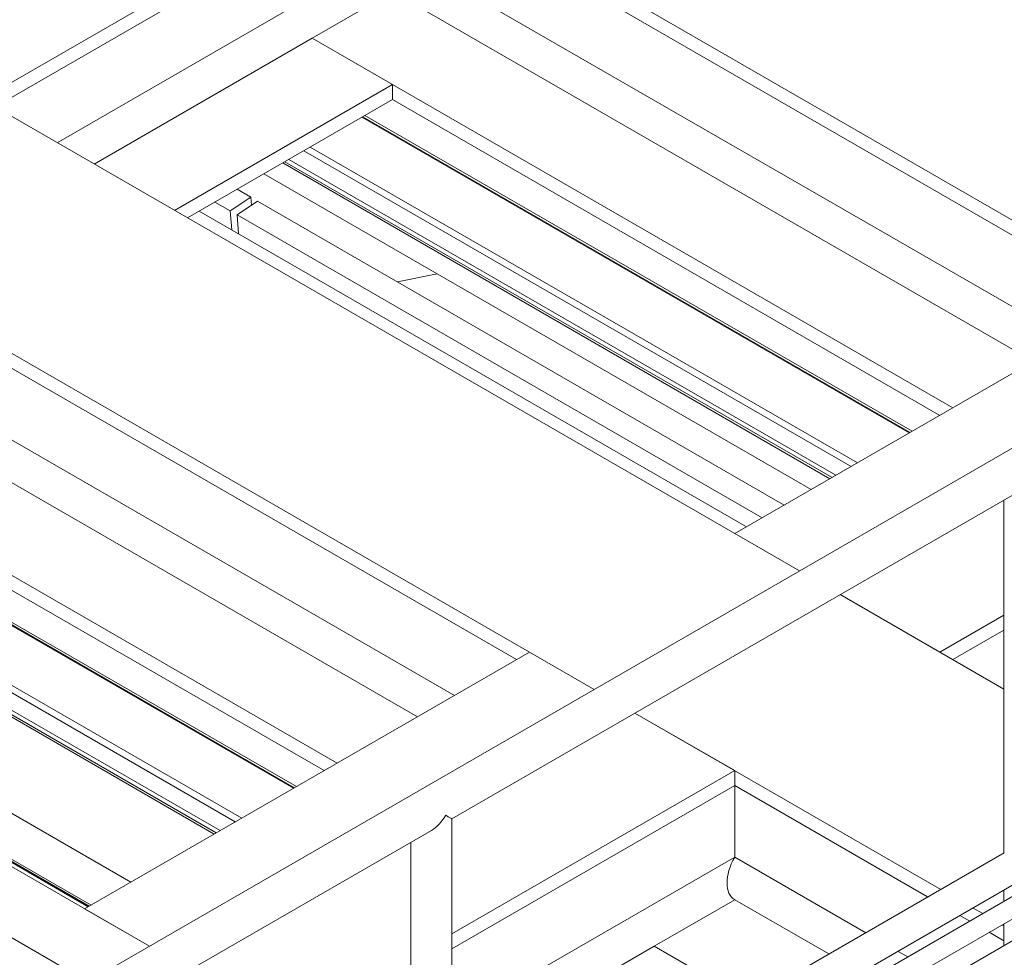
# Model space of a CAD drawing. Header units: millimetres. Extents: x 525 to 29324, y 175 to 20618.
# Tile 503 of 588: x 23984 to 25001, y 14289 to 15258. Entities that reach past the tile are written whole.
import ezdxf

# ---------------------------------------------------------------- set-up
doc = ezdxf.new("R2010")
doc.units = ezdxf.units.MM
doc.linetypes.add('SLD-Continua', pattern=[0])

msp = doc.modelspace()

# ---------------------------------------------------------------- linework, layer by layer
at = {"color": 7, "linetype": 'SLD-Continua', "lineweight": 18, "ltscale": 35}
for p, q in [((25213.8, 14932.8), (21523.8, 17062.5)), ((25213.8, 14932.8), (21523.8, 17062.5)), ((25213.8, 14932.8), (21523.8, 17062.5)), ((25213.8, 14932.8), (21523.8, 17062.5)), ((25213.8, 14932.8), (21523.8, 17062.5)), ((25213.8, 14932.8), (21523.8, 17062.5)), ((25213.8, 14932.8), (21523.8, 17062.5)), ((25213.8, 14932.8), (21523.8, 17062.5)), ((24789.6, 14688), (21088.2, 16824.2)), ((24789.6, 14688), (21088.2, 16824.2)), ((24789.6, 14688), (21088.2, 16824.2)), ((24789.6, 14688), (21088.2, 16824.2)), ((24789.6, 14688), (21088.2, 16824.2)), ((24789.6, 14688), (21088.2, 16824.2)), ((24789.6, 14688), (21088.2, 16824.2)), ((24789.6, 14688), (21088.2, 16824.2)), ((24577.5, 14565.5), (20876.1, 16701.8)), ((24577.5, 14565.5), (20876.1, 16701.8)), ((24577.5, 14565.5), (20876.1, 16701.8)), ((24577.5, 14565.5), (20876.1, 16701.8)), ((24577.5, 14565.5), (20876.1, 16701.8)), ((24577.5, 14565.5), (20876.1, 16701.8)), ((24577.5, 14565.5), (20876.1, 16701.8)), ((24577.5, 14565.5), (20876.1, 16701.8)), ((24117.8, 14300.3), (20416.5, 16436.5)), ((24117.8, 14300.3), (20416.5, 16436.5)), ((24117.8, 14300.3), (20416.5, 16436.5)), ((24117.8, 14300.3), (20416.5, 16436.5)), ((24117.8, 14300.3), (20416.5, 16436.5)), ((24117.8, 14300.3), (20416.5, 16436.5)), ((24117.8, 14300.3), (20416.5, 16436.5)), ((24117.8, 14300.3), (20416.5, 16436.5)), ((20352.8, 16399.8), (24054.2, 14263.5)), ((20352.8, 16399.8), (24054.2, 14263.5)), ((20352.8, 16399.8), (24054.2, 14263.5)), ((20352.8, 16399.8), (24054.2, 14263.5)), ((20352.8, 16399.8), (24054.2, 14263.5)), ((20352.8, 16399.8), (24054.2, 14263.5)), ((20352.8, 16399.8), (24054.2, 14263.5)), ((20352.8, 16399.8), (24054.2, 14263.5)), ((23944.9, 15175.5), (24369.1, 15420.4)), ((23944.9, 15175.5), (24369.1, 15420.4)), ((23944.9, 15175.5), (24369.1, 15420.4)), ((23944.9, 15175.5), (24369.1, 15420.4)), ((23944.9, 15175.5), (24369.1, 15420.4)), ((23944.9, 15175.5), (24369.1, 15420.4)), ((23944.9, 15175.5), (24369.1, 15420.4)), ((23944.9, 15175.5), (24369.1, 15420.4)), ((23958.3, 15167.7), (24369.1, 15404.8)), ((23958.3, 15167.7), (24369.1, 15404.8)), ((23958.3, 15167.7), (24369.1, 15404.8)), ((23958.3, 15167.7), (24369.1, 15404.8)), ((23958.3, 15167.7), (24369.1, 15404.8)), ((23958.3, 15167.7), (24369.1, 15404.8)), ((23958.3, 15167.7), (24369.1, 15404.8)), ((23958.3, 15167.7), (24369.1, 15404.8)), ((25133.5, 14963.7), (24369.1, 15404.8)), ((25133.5, 14963.7), (24369.1, 15404.8)), ((25133.5, 14963.7), (24369.1, 15404.8)), ((25133.5, 14963.7), (24369.1, 15404.8)), ((25133.5, 14963.7), (24369.1, 15404.8)), ((25133.5, 14963.7), (24369.1, 15404.8)), ((25133.5, 14963.7), (24369.1, 15404.8)), ((25133.5, 14963.7), (24369.1, 15404.8)), ((24022.4, 15130.7), (24369.1, 15330.9)), ((24022.4, 15130.7), (24369.1, 15330.9)), ((24022.4, 15130.7), (24369.1, 15330.9)), ((24022.4, 15130.7), (24369.1, 15330.9)), ((24022.4, 15130.7), (24369.1, 15330.9)), ((24022.4, 15130.7), (24369.1, 15330.9)), ((24022.4, 15130.7), (24369.1, 15330.9)), ((24022.4, 15130.7), (24369.1, 15330.9)), ((25069.4, 14926.7), (24369.1, 15330.9)), ((25069.4, 14926.7), (24369.1, 15330.9)), ((25069.4, 14926.7), (24369.1, 15330.9)), ((25069.4, 14926.7), (24369.1, 15330.9)), ((25069.4, 14926.7), (24369.1, 15330.9)), ((25069.4, 14926.7), (24369.1, 15330.9)), ((25069.4, 14926.7), (24369.1, 15330.9)), ((25069.4, 14926.7), (24369.1, 15330.9)), ((24369.1, 15286.8), (24286.1, 15238.8)), ((24369.1, 15286.8), (24286.1, 15238.8)), ((24369.1, 15286.8), (24286.1, 15238.8)), ((24369.1, 15286.8), (24286.1, 15238.8)), ((24369.1, 15286.8), (24286.1, 15238.8)), ((24369.1, 15286.8), (24286.1, 15238.8)), ((24369.1, 15286.8), (24286.1, 15238.8)), ((24369.1, 15286.8), (24286.1, 15238.8)), ((25031.2, 14904.7), (24369.1, 15286.8)), ((25031.2, 14904.7), (24369.1, 15286.8)), ((25031.2, 14904.7), (24369.1, 15286.8)), ((25031.2, 14904.7), (24369.1, 15286.8)), ((25031.2, 14904.7), (24369.1, 15286.8)), ((25031.2, 14904.7), (24369.1, 15286.8)), ((25031.2, 14904.7), (24369.1, 15286.8)), ((25031.2, 14904.7), (24369.1, 15286.8)), ((24060.6, 15108.7), (24286.1, 15238.8)), ((24060.6, 15108.7), (24286.1, 15238.8)), ((24060.6, 15108.7), (24286.1, 15238.8)), ((24060.6, 15108.7), (24286.1, 15238.8)), ((24060.6, 15108.7), (24286.1, 15238.8)), ((24060.6, 15108.7), (24286.1, 15238.8)), ((24060.6, 15108.7), (24286.1, 15238.8)), ((24060.6, 15108.7), (24286.1, 15238.8)), ((24948.2, 14856.7), (24286.1, 15238.8)), ((24948.2, 14856.7), (24286.1, 15238.8)), ((24948.2, 14856.7), (24286.1, 15238.8)), ((24948.2, 14856.7), (24286.1, 15238.8)), ((24948.2, 14856.7), (24286.1, 15238.8)), ((24948.2, 14856.7), (24286.1, 15238.8)), ((24948.2, 14856.7), (24286.1, 15238.8)), ((24948.2, 14856.7), (24286.1, 15238.8)), ((24369.1, 15190.9), (24286.1, 15238.8)), ((24369.1, 15190.9), (24286.1, 15238.8)), ((24369.1, 15190.9), (24286.1, 15238.8)), ((24369.1, 15190.9), (24286.1, 15238.8)), ((24369.1, 15190.9), (24286.1, 15238.8)), ((24369.1, 15190.9), (24286.1, 15238.8)), ((24369.1, 15190.9), (24286.1, 15238.8)), ((24369.1, 15190.9), (24286.1, 15238.8)), ((24143.7, 15060.8), (24369.1, 15190.9)), ((24143.7, 15060.8), (24369.1, 15190.9)), ((24143.7, 15060.8), (24369.1, 15190.9)), ((24143.7, 15060.8), (24369.1, 15190.9)), ((24143.7, 15060.8), (24369.1, 15190.9)), ((24143.7, 15060.8), (24369.1, 15190.9)), ((24143.7, 15060.8), (24369.1, 15190.9)), ((24143.7, 15060.8), (24369.1, 15190.9)), ((24369.1, 15175.4), (24369.1, 15190.9)), ((24369.1, 15175.4), (24369.1, 15190.9)), ((24369.1, 15175.4), (24369.1, 15190.9)), ((24369.1, 15175.4), (24369.1, 15190.9)), ((24369.1, 15175.4), (24369.1, 15190.9)), ((24369.1, 15175.4), (24369.1, 15190.9)), ((24369.1, 15175.4), (24369.1, 15190.9)), ((24369.1, 15175.4), (24369.1, 15190.9)), ((24157.1, 15053), (24369.1, 15175.4)), ((24157.1, 15053), (24369.1, 15175.4)), ((24157.1, 15053), (24369.1, 15175.4)), ((24157.1, 15053), (24369.1, 15175.4)), ((24157.1, 15053), (24369.1, 15175.4)), ((24157.1, 15053), (24369.1, 15175.4)), ((24157.1, 15053), (24369.1, 15175.4)), ((24157.1, 15053), (24369.1, 15175.4)), ((24934.7, 14848.9), (24369.1, 15175.4)), ((24934.7, 14848.9), (24369.1, 15175.4)), ((24934.7, 14848.9), (24369.1, 15175.4)), ((24934.7, 14848.9), (24369.1, 15175.4)), ((24934.7, 14848.9), (24369.1, 15175.4)), ((24934.7, 14848.9), (24369.1, 15175.4)), ((24934.7, 14848.9), (24369.1, 15175.4)), ((24934.7, 14848.9), (24369.1, 15175.4)), ((24337.5, 15157.1), (24903.1, 14830.7)), ((24337.5, 15157.1), (24903.1, 14830.7)), ((24337.5, 15157.1), (24903.1, 14830.7)), ((24337.5, 15157.1), (24903.1, 14830.7)), ((24337.5, 15157.1), (24903.1, 14830.7)), ((24337.5, 15157.1), (24903.1, 14830.7)), ((24337.5, 15157.1), (24903.1, 14830.7)), ((24337.5, 15157.1), (24903.1, 14830.7)), ((24904, 14831.2), (24338.4, 15157.6)), ((24904, 14831.2), (24338.4, 15157.6)), ((24904, 14831.2), (24338.4, 15157.6)), ((24904, 14831.2), (24338.4, 15157.6)), ((24904, 14831.2), (24338.4, 15157.6)), ((24904, 14831.2), (24338.4, 15157.6)), ((24904, 14831.2), (24338.4, 15157.6)), ((24904, 14831.2), (24338.4, 15157.6)), ((24906.1, 14832.4), (24340.5, 15158.8)), ((24906.1, 14832.4), (24340.5, 15158.8)), ((24906.1, 14832.4), (24340.5, 15158.8)), ((24906.1, 14832.4), (24340.5, 15158.8)), ((24906.1, 14832.4), (24340.5, 15158.8)), ((24906.1, 14832.4), (24340.5, 15158.8)), ((24906.1, 14832.4), (24340.5, 15158.8)), ((24906.1, 14832.4), (24340.5, 15158.8)), ((25589, 15149.3), (23823.9, 14130.6)), ((24843, 14796), (24277.4, 15122.4)), ((24843, 14796), (24277.4, 15122.4)), ((24843, 14796), (24277.4, 15122.4)), ((24843, 14796), (24277.4, 15122.4)), ((24843, 14796), (24277.4, 15122.4)), ((24843, 14796), (24277.4, 15122.4)), ((24843, 14796), (24277.4, 15122.4)), ((24843, 14796), (24277.4, 15122.4)), ((24849.6, 14799.8), (24284.1, 15126.3)), ((24849.6, 14799.8), (24284.1, 15126.3)), ((24849.6, 14799.8), (24284.1, 15126.3)), ((24849.6, 14799.8), (24284.1, 15126.3)), ((24849.6, 14799.8), (24284.1, 15126.3)), ((24849.6, 14799.8), (24284.1, 15126.3)), ((24849.6, 14799.8), (24284.1, 15126.3)), ((24849.6, 14799.8), (24284.1, 15126.3)), ((24827.3, 14787), (24261.8, 15113.4)), ((24827.3, 14787), (24261.8, 15113.4)), ((24827.3, 14787), (24261.8, 15113.4)), ((24827.3, 14787), (24261.8, 15113.4)), ((24827.3, 14787), (24261.8, 15113.4)), ((24827.3, 14787), (24261.8, 15113.4)), ((24827.3, 14787), (24261.8, 15113.4)), ((24827.3, 14787), (24261.8, 15113.4)), ((24821.2, 14783.4), (24255.6, 15109.8)), ((24821.2, 14783.4), (24255.6, 15109.8)), ((24821.2, 14783.4), (24255.6, 15109.8)), ((24821.2, 14783.4), (24255.6, 15109.8)), ((24821.2, 14783.4), (24255.6, 15109.8)), ((24821.2, 14783.4), (24255.6, 15109.8)), ((24821.2, 14783.4), (24255.6, 15109.8)), ((24821.2, 14783.4), (24255.6, 15109.8)), ((24823.3, 14784.6), (24257.7, 15111)), ((24823.3, 14784.6), (24257.7, 15111)), ((24823.3, 14784.6), (24257.7, 15111)), ((24823.3, 14784.6), (24257.7, 15111)), ((24823.3, 14784.6), (24257.7, 15111)), ((24823.3, 14784.6), (24257.7, 15111)), ((24823.3, 14784.6), (24257.7, 15111)), ((24823.3, 14784.6), (24257.7, 15111)), ((24415.2, 14995.3), (24236.2, 15098.6)), ((24415.2, 14995.3), (24236.2, 15098.6)), ((24415.2, 14995.3), (24236.2, 15098.6)), ((24208.5, 15082.6), (24222.5, 15074.5)), ((24208.5, 15082.6), (24222.5, 15074.5)), ((24208.5, 15082.6), (24222.5, 15074.5)), ((24222.5, 15074.5), (24201.4, 15060.2)), ((24222.5, 15074.5), (24201.4, 15060.2)), ((24222.5, 15074.5), (24201.4, 15060.2)), ((24229.6, 15070.4), (24208.4, 15056.1)), ((24229.6, 15070.4), (24208.4, 15056.1)), ((24229.6, 15070.4), (24208.4, 15056.1)), ((24222.5, 15074.5), (24223.2, 15066.1)), ((24222.5, 15074.5), (24223.2, 15066.1)), ((24222.5, 15074.5), (24223.2, 15066.1)), ((24229.6, 15070.4), (24774, 14756.2)), ((24229.6, 15070.4), (24774, 14756.2)), ((24229.6, 15070.4), (24774, 14756.2)), ((24185.5, 15069.4), (24201.4, 15060.2)), ((24185.5, 15069.4), (24201.4, 15060.2)), ((24185.5, 15069.4), (24201.4, 15060.2)), ((24201.4, 15060.2), (24202.9, 15040.7)), ((24201.4, 15060.2), (24202.9, 15040.7)), ((24201.4, 15060.2), (24202.9, 15040.7)), ((24735, 14733.7), (24169.4, 15060.1)), ((24735, 14733.7), (24169.4, 15060.1)), ((24735, 14733.7), (24169.4, 15060.1)), ((24735, 14733.7), (24169.4, 15060.1)), ((24735, 14733.7), (24169.4, 15060.1)), ((24735, 14733.7), (24169.4, 15060.1)), ((24735, 14733.7), (24169.4, 15060.1)), ((24735, 14733.7), (24169.4, 15060.1)), ((24208.4, 15056.1), (24751.1, 14742.9)), ((24210, 15036.6), (24208.4, 15056.1)), ((24208.4, 15056.1), (24751.1, 14742.9)), ((24210, 15036.6), (24208.4, 15056.1)), ((24208.4, 15056.1), (24751.1, 14742.9)), ((24210, 15036.6), (24208.4, 15056.1)), ((24497.1, 14596.4), (23732.7, 15037.5)), ((24497.1, 14596.4), (23732.7, 15037.5)), ((24497.1, 14596.4), (23732.7, 15037.5)), ((24497.1, 14596.4), (23732.7, 15037.5)), ((24497.1, 14596.4), (23732.7, 15037.5)), ((24497.1, 14596.4), (23732.7, 15037.5)), ((24497.1, 14596.4), (23732.7, 15037.5)), ((24497.1, 14596.4), (23732.7, 15037.5)), ((24374.2, 14987), (24415.2, 14995.3)), ((24374.2, 14987), (24415.2, 14995.3)), ((24374.2, 14987), (24415.2, 14995.3)), ((24374.2, 14987), (24415.2, 14995.3)), ((24374.2, 14987), (24415.2, 14995.3)), ((24374.2, 14987), (24415.2, 14995.3)), ((24801.7, 14772.2), (24415.2, 14995.3)), ((24801.7, 14772.2), (24415.2, 14995.3)), ((24801.7, 14772.2), (24415.2, 14995.3)), ((24722.7, 14726.6), (25147, 14971.4)), ((24722.7, 14726.6), (25147, 14971.4)), ((24722.7, 14726.6), (25147, 14971.4)), ((24722.7, 14726.6), (25147, 14971.4)), ((24722.7, 14726.6), (25147, 14971.4)), ((24722.7, 14726.6), (25147, 14971.4)), ((24722.7, 14726.6), (25147, 14971.4)), ((24722.7, 14726.6), (25147, 14971.4)), ((24433, 14559.4), (23732.7, 14963.6)), ((24433, 14559.4), (23732.7, 14963.6)), ((24433, 14559.4), (23732.7, 14963.6)), ((24433, 14559.4), (23732.7, 14963.6)), ((24433, 14559.4), (23732.7, 14963.6)), ((24433, 14559.4), (23732.7, 14963.6)), ((24433, 14559.4), (23732.7, 14963.6)), ((24433, 14559.4), (23732.7, 14963.6)), ((24394.8, 14537.4), (23732.7, 14919.5)), ((24394.8, 14537.4), (23732.7, 14919.5)), ((24394.8, 14537.4), (23732.7, 14919.5)), ((24394.8, 14537.4), (23732.7, 14919.5)), ((24394.8, 14537.4), (23732.7, 14919.5)), ((24394.8, 14537.4), (23732.7, 14919.5)), ((24394.8, 14537.4), (23732.7, 14919.5)), ((24394.8, 14537.4), (23732.7, 14919.5)), ((24311.8, 14489.4), (23649.7, 14871.5)), ((24311.8, 14489.4), (23649.7, 14871.5)), ((24311.8, 14489.4), (23649.7, 14871.5)), ((24311.8, 14489.4), (23649.7, 14871.5)), ((24311.8, 14489.4), (23649.7, 14871.5)), ((24311.8, 14489.4), (23649.7, 14871.5)), ((24311.8, 14489.4), (23649.7, 14871.5)), ((24311.8, 14489.4), (23649.7, 14871.5)), ((24298.3, 14481.6), (23732.7, 14808.1)), ((24298.3, 14481.6), (23732.7, 14808.1)), ((24298.3, 14481.6), (23732.7, 14808.1)), ((24298.3, 14481.6), (23732.7, 14808.1)), ((24298.3, 14481.6), (23732.7, 14808.1)), ((24298.3, 14481.6), (23732.7, 14808.1)), ((24298.3, 14481.6), (23732.7, 14808.1)), ((24298.3, 14481.6), (23732.7, 14808.1)), ((23701.1, 14789.8), (24266.7, 14463.4)), ((23701.1, 14789.8), (24266.7, 14463.4)), ((23701.1, 14789.8), (24266.7, 14463.4)), ((23701.1, 14789.8), (24266.7, 14463.4)), ((23701.1, 14789.8), (24266.7, 14463.4)), ((23701.1, 14789.8), (24266.7, 14463.4)), ((23701.1, 14789.8), (24266.7, 14463.4)), ((23701.1, 14789.8), (24266.7, 14463.4)), ((24267.6, 14463.9), (23702, 14790.3)), ((24267.6, 14463.9), (23702, 14790.3)), ((24267.6, 14463.9), (23702, 14790.3)), ((24267.6, 14463.9), (23702, 14790.3)), ((24267.6, 14463.9), (23702, 14790.3)), ((24267.6, 14463.9), (23702, 14790.3)), ((24267.6, 14463.9), (23702, 14790.3)), ((24267.6, 14463.9), (23702, 14790.3)), ((24269.7, 14465.1), (23704.1, 14791.5)), ((24269.7, 14465.1), (23704.1, 14791.5)), ((24269.7, 14465.1), (23704.1, 14791.5)), ((24269.7, 14465.1), (23704.1, 14791.5)), ((24269.7, 14465.1), (23704.1, 14791.5)), ((24269.7, 14465.1), (23704.1, 14791.5)), ((24269.7, 14465.1), (23704.1, 14791.5)), ((24269.7, 14465.1), (23704.1, 14791.5)), ((24430.3, 14431.9), (25022, 14773.4)), ((24206.6, 14428.7), (23641, 14755.1)), ((24206.6, 14428.7), (23641, 14755.1)), ((24206.6, 14428.7), (23641, 14755.1)), ((24206.6, 14428.7), (23641, 14755.1)), ((24206.6, 14428.7), (23641, 14755.1)), ((24206.6, 14428.7), (23641, 14755.1)), ((24206.6, 14428.7), (23641, 14755.1)), ((24206.6, 14428.7), (23641, 14755.1)), ((24213.2, 14432.5), (23647.7, 14759)), ((24213.2, 14432.5), (23647.7, 14759)), ((24213.2, 14432.5), (23647.7, 14759)), ((24213.2, 14432.5), (23647.7, 14759)), ((24213.2, 14432.5), (23647.7, 14759)), ((24213.2, 14432.5), (23647.7, 14759)), ((24213.2, 14432.5), (23647.7, 14759)), ((24213.2, 14432.5), (23647.7, 14759)), ((25001, 14761.3), (25001, 14396.6)), ((24190.9, 14419.7), (23625.4, 14746.1)), ((24190.9, 14419.7), (23625.4, 14746.1)), ((24190.9, 14419.7), (23625.4, 14746.1)), ((24190.9, 14419.7), (23625.4, 14746.1)), ((24190.9, 14419.7), (23625.4, 14746.1)), ((24190.9, 14419.7), (23625.4, 14746.1)), ((24190.9, 14419.7), (23625.4, 14746.1)), ((24190.9, 14419.7), (23625.4, 14746.1)), ((24184.8, 14416.1), (23619.2, 14742.5)), ((24184.8, 14416.1), (23619.2, 14742.5)), ((24184.8, 14416.1), (23619.2, 14742.5)), ((24184.8, 14416.1), (23619.2, 14742.5)), ((24184.8, 14416.1), (23619.2, 14742.5)), ((24184.8, 14416.1), (23619.2, 14742.5)), ((24184.8, 14416.1), (23619.2, 14742.5)), ((24184.8, 14416.1), (23619.2, 14742.5)), ((24186.9, 14417.3), (23621.3, 14743.7)), ((24186.9, 14417.3), (23621.3, 14743.7)), ((24186.9, 14417.3), (23621.3, 14743.7)), ((24186.9, 14417.3), (23621.3, 14743.7)), ((24186.9, 14417.3), (23621.3, 14743.7)), ((24186.9, 14417.3), (23621.3, 14743.7)), ((24186.9, 14417.3), (23621.3, 14743.7)), ((24186.9, 14417.3), (23621.3, 14743.7)), ((24789.6, 14688), (24722.7, 14726.6)), ((24789.6, 14688), (24722.7, 14726.6)), ((24789.6, 14688), (24722.7, 14726.6)), ((24789.6, 14688), (24722.7, 14726.6)), ((24789.6, 14688), (24722.7, 14726.6)), ((24789.6, 14688), (24722.7, 14726.6)), ((24789.6, 14688), (24722.7, 14726.6)), ((24789.6, 14688), (24722.7, 14726.6)), ((24098.6, 14366.4), (23533, 14692.8)), ((24098.6, 14366.4), (23533, 14692.8)), ((24098.6, 14366.4), (23533, 14692.8)), ((24098.6, 14366.4), (23533, 14692.8)), ((24098.6, 14366.4), (23533, 14692.8)), ((24098.6, 14366.4), (23533, 14692.8)), ((24098.6, 14366.4), (23533, 14692.8)), ((24098.6, 14366.4), (23533, 14692.8)), ((23489, 14667.4), (24054.6, 14341)), ((23489, 14667.4), (24054.6, 14341)), ((23489, 14667.4), (24054.6, 14341)), ((23489, 14667.4), (24054.6, 14341)), ((23489, 14667.4), (24054.6, 14341)), ((23489, 14667.4), (24054.6, 14341)), ((23489, 14667.4), (24054.6, 14341)), ((23489, 14667.4), (24054.6, 14341)), ((24055.5, 14341.5), (23489.9, 14667.9)), ((24055.5, 14341.5), (23489.9, 14667.9)), ((24055.5, 14341.5), (23489.9, 14667.9)), ((24055.5, 14341.5), (23489.9, 14667.9)), ((24055.5, 14341.5), (23489.9, 14667.9)), ((24055.5, 14341.5), (23489.9, 14667.9)), ((24055.5, 14341.5), (23489.9, 14667.9)), ((24055.5, 14341.5), (23489.9, 14667.9)), ((24057.5, 14342.7), (23492, 14669.1)), ((24057.5, 14342.7), (23492, 14669.1)), ((24057.5, 14342.7), (23492, 14669.1)), ((24057.5, 14342.7), (23492, 14669.1)), ((24057.5, 14342.7), (23492, 14669.1)), ((24057.5, 14342.7), (23492, 14669.1)), ((24057.5, 14342.7), (23492, 14669.1)), ((24057.5, 14342.7), (23492, 14669.1)), ((25001, 14566), (24831.8, 14663.6)), ((25001, 14566), (24831.8, 14663.6)), ((25001, 14566), (24831.8, 14663.6)), ((25001, 14566), (24831.8, 14663.6)), ((25001, 14566), (24831.8, 14663.6)), ((25001, 14566), (24831.8, 14663.6)), ((25001, 14566), (24831.8, 14663.6)), ((25001, 14566), (24831.8, 14663.6)), ((24934.8, 14604.1), (24831.8, 14663.6)), ((24934.8, 14604.1), (24831.8, 14663.6)), ((24934.8, 14604.1), (24831.8, 14663.6)), ((24934.8, 14604.1), (24831.8, 14663.6)), ((24934.8, 14604.1), (24831.8, 14663.6)), ((24934.8, 14604.1), (24831.8, 14663.6)), ((24934.8, 14604.1), (24831.8, 14663.6)), ((24934.8, 14604.1), (24831.8, 14663.6)), ((24934.8, 14604.1), (25001, 14642.3)), ((24934.8, 14604.1), (25001, 14642.3)), ((24934.8, 14604.1), (25001, 14642.3)), ((24934.8, 14604.1), (25001, 14642.3)), ((24934.8, 14604.1), (25001, 14642.3)), ((24934.8, 14604.1), (25001, 14642.3)), ((24934.8, 14604.1), (25001, 14642.3)), ((24934.8, 14604.1), (25001, 14642.3)), ((24948.3, 14596.4), (25001, 14626.8)), ((24948.3, 14596.4), (25001, 14626.8)), ((24948.3, 14596.4), (25001, 14626.8)), ((24948.3, 14596.4), (25001, 14626.8)), ((24948.3, 14596.4), (25001, 14626.8)), ((24948.3, 14596.4), (25001, 14626.8)), ((24948.3, 14596.4), (25001, 14626.8)), ((24948.3, 14596.4), (25001, 14626.8)), ((24050.9, 14338.9), (24510.6, 14604.1)), ((24050.9, 14338.9), (24510.6, 14604.1)), ((24050.9, 14338.9), (24510.6, 14604.1)), ((24050.9, 14338.9), (24510.6, 14604.1)), ((24050.9, 14338.9), (24510.6, 14604.1)), ((24050.9, 14338.9), (24510.6, 14604.1)), ((24050.9, 14338.9), (24510.6, 14604.1)), ((24050.9, 14338.9), (24510.6, 14604.1)), ((24577.5, 14565.5), (24510.6, 14604.1)), ((24577.5, 14565.5), (24510.6, 14604.1)), ((24577.5, 14565.5), (24510.6, 14604.1)), ((24577.5, 14565.5), (24510.6, 14604.1)), ((24577.5, 14565.5), (24510.6, 14604.1)), ((24577.5, 14565.5), (24510.6, 14604.1)), ((24577.5, 14565.5), (24510.6, 14604.1)), ((24577.5, 14565.5), (24510.6, 14604.1)), ((24935.6, 14358.9), (24619.6, 14541.2)), ((24935.6, 14358.9), (24619.6, 14541.2)), ((24935.6, 14358.9), (24619.6, 14541.2)), ((24935.6, 14358.9), (24619.6, 14541.2)), ((24935.6, 14358.9), (24619.6, 14541.2)), ((24935.6, 14358.9), (24619.6, 14541.2)), ((24935.6, 14358.9), (24619.6, 14541.2)), ((24935.6, 14358.9), (24619.6, 14541.2)), ((24722.7, 14481.7), (24619.6, 14541.2)), ((24722.7, 14481.7), (24619.6, 14541.2)), ((24722.7, 14481.7), (24619.6, 14541.2)), ((24722.7, 14481.7), (24619.6, 14541.2)), ((24722.7, 14481.7), (24619.6, 14541.2)), ((24722.7, 14481.7), (24619.6, 14541.2)), ((24722.7, 14481.7), (24619.6, 14541.2)), ((24722.7, 14481.7), (24619.6, 14541.2)), ((24430.3, 14313), (24722.7, 14481.7)), ((24430.3, 14313), (24722.7, 14481.7)), ((24430.3, 14313), (24722.7, 14481.7)), ((24430.3, 14313), (24722.7, 14481.7)), ((24430.3, 14313), (24722.7, 14481.7)), ((24430.3, 14313), (24722.7, 14481.7)), ((24430.3, 14313), (24722.7, 14481.7)), ((24430.3, 14313), (24722.7, 14481.7)), ((24722.7, 14466.2), (24722.7, 14481.7)), ((24722.7, 14466.2), (24722.7, 14481.7)), ((24722.7, 14466.2), (24722.7, 14481.7)), ((24722.7, 14466.2), (24722.7, 14481.7)), ((24722.7, 14466.2), (24722.7, 14481.7)), ((24722.7, 14466.2), (24722.7, 14481.7)), ((24722.7, 14466.2), (24722.7, 14481.7)), ((24722.7, 14466.2), (24722.7, 14481.7)), ((25207.9, 14465.9), (24345.8, 13968.3)), ((24430.3, 14297.4), (24722.7, 14466.2)), ((24430.3, 14297.4), (24722.7, 14466.2)), ((24430.3, 14297.4), (24722.7, 14466.2)), ((24430.3, 14297.4), (24722.7, 14466.2)), ((24430.3, 14297.4), (24722.7, 14466.2)), ((24430.3, 14297.4), (24722.7, 14466.2)), ((24430.3, 14297.4), (24722.7, 14466.2)), ((24430.3, 14297.4), (24722.7, 14466.2)), ((24922.1, 14351.1), (24722.7, 14466.2)), ((24922.1, 14351.1), (24722.7, 14466.2)), ((24922.1, 14351.1), (24722.7, 14466.2)), ((24922.1, 14351.1), (24722.7, 14466.2)), ((24922.1, 14351.1), (24722.7, 14466.2)), ((24922.1, 14351.1), (24722.7, 14466.2)), ((24922.1, 14351.1), (24722.7, 14466.2)), ((24922.1, 14351.1), (24722.7, 14466.2)), ((24722.7, 14392.2), (24722.7, 14466.2)), ((24722.7, 14392.2), (24722.7, 14466.2)), ((24722.7, 14392.2), (24722.7, 14466.2)), ((24722.7, 14392.2), (24722.7, 14466.2)), ((24722.7, 14392.2), (24722.7, 14466.2)), ((24722.7, 14392.2), (24722.7, 14466.2)), ((24722.7, 14392.2), (24722.7, 14466.2)), ((24722.7, 14392.2), (24722.7, 14466.2)), ((24355.8, 13951), (25217.9, 14448.5)), ((25247.5, 14443), (24385.4, 13945.4)), ((24430.3, 14041.9), (24430.3, 14431.9)), ((23842.3, 14092.6), (24409.2, 14419.8)), ((24388.1, 14407.6), (24388.1, 14042.9)), ((25001.3, 14396.8), (24430.3, 14067.2)), ((24430.3, 14223.5), (24722.7, 14392.2)), ((24430.3, 14223.5), (24722.7, 14392.2)), ((24430.3, 14223.5), (24722.7, 14392.2)), ((24430.3, 14223.5), (24722.7, 14392.2)), ((24430.3, 14223.5), (24722.7, 14392.2)), ((24430.3, 14223.5), (24722.7, 14392.2)), ((24430.3, 14223.5), (24722.7, 14392.2)), ((24430.3, 14223.5), (24722.7, 14392.2)), ((24858.1, 14314.1), (24722.7, 14392.2)), ((24858.1, 14314.1), (24722.7, 14392.2)), ((24858.1, 14314.1), (24722.7, 14392.2)), ((24858.1, 14314.1), (24722.7, 14392.2)), ((24858.1, 14314.1), (24722.7, 14392.2)), ((24858.1, 14314.1), (24722.7, 14392.2)), ((24858.1, 14314.1), (24722.7, 14392.2)), ((24858.1, 14314.1), (24722.7, 14392.2)), ((24430.3, 14028.7), (25018, 14367.9)), ((24639.6, 14300.2), (24722.7, 14348.1)), ((24639.6, 14300.2), (24722.7, 14348.1)), ((24639.6, 14300.2), (24722.7, 14348.1)), ((24639.6, 14300.2), (24722.7, 14348.1)), ((24639.6, 14300.2), (24722.7, 14348.1)), ((24639.6, 14300.2), (24722.7, 14348.1)), ((24639.6, 14300.2), (24722.7, 14348.1)), ((24639.6, 14300.2), (24722.7, 14348.1)), ((24819.9, 14292.1), (24722.7, 14348.1)), ((24819.9, 14292.1), (24722.7, 14348.1)), ((24819.9, 14292.1), (24722.7, 14348.1)), ((24819.9, 14292.1), (24722.7, 14348.1)), ((24819.9, 14292.1), (24722.7, 14348.1)), ((24819.9, 14292.1), (24722.7, 14348.1)), ((24819.9, 14292.1), (24722.7, 14348.1)), ((24819.9, 14292.1), (24722.7, 14348.1)), ((25001, 14358), (25001, 14346.4)), ((24117.8, 14300.3), (24050.9, 14338.9)), ((24117.8, 14300.3), (24050.9, 14338.9)), ((24117.8, 14300.3), (24050.9, 14338.9)), ((24117.8, 14300.3), (24050.9, 14338.9)), ((24117.8, 14300.3), (24050.9, 14338.9)), ((24117.8, 14300.3), (24050.9, 14338.9)), ((24117.8, 14300.3), (24050.9, 14338.9)), ((24117.8, 14300.3), (24050.9, 14338.9)), ((24979, 14333.8), (24969, 14339.6)), ((24979, 14333.8), (24969, 14339.6)), ((24979, 14333.8), (24969, 14339.6)), ((24979, 14333.8), (24969, 14339.6)), ((24979, 14333.8), (24969, 14339.6)), ((24979, 14333.8), (24969, 14339.6)), ((24979, 14333.8), (24969, 14339.6)), ((24979, 14333.8), (24969, 14339.6)), ((24965.6, 14326), (24955.5, 14331.8)), ((24965.6, 14326), (24955.5, 14331.8)), ((24965.6, 14326), (24955.5, 14331.8)), ((24965.6, 14326), (24955.5, 14331.8)), ((24965.6, 14326), (24955.5, 14331.8)), ((24965.6, 14326), (24955.5, 14331.8)), ((24965.6, 14326), (24955.5, 14331.8)), ((24965.6, 14326), (24955.5, 14331.8)), ((25001, 14321.1), (24999, 14322.2)), ((25001, 14321.1), (24999, 14322.2)), ((25001, 14321.1), (24999, 14322.2)), ((25001, 14321.1), (24999, 14322.2)), ((25001, 14321.1), (24999, 14322.2)), ((25001, 14321.1), (24999, 14322.2)), ((25001, 14321.1), (24999, 14322.2)), ((25001, 14321.1), (24999, 14322.2)), ((25001, 14323.3), (25001, 14300.7)), ((25001, 14305.6), (24985.6, 14314.5)), ((25001, 14305.6), (24985.6, 14314.5)), ((25001, 14305.6), (24985.6, 14314.5)), ((25001, 14305.6), (24985.6, 14314.5)), ((25001, 14305.6), (24985.6, 14314.5)), ((25001, 14305.6), (24985.6, 14314.5)), ((25001, 14305.6), (24985.6, 14314.5)), ((25001, 14305.6), (24985.6, 14314.5)), ((24430.3, 14179.4), (24639.6, 14300.2)), ((24430.3, 14179.4), (24639.6, 14300.2)), ((24430.3, 14179.4), (24639.6, 14300.2)), ((24430.3, 14179.4), (24639.6, 14300.2)), ((24430.3, 14179.4), (24639.6, 14300.2)), ((24430.3, 14179.4), (24639.6, 14300.2)), ((24430.3, 14179.4), (24639.6, 14300.2)), ((24430.3, 14179.4), (24639.6, 14300.2)), ((24736.8, 14244.1), (24639.6, 14300.2)), ((24736.8, 14244.1), (24639.6, 14300.2)), ((24736.8, 14244.1), (24639.6, 14300.2)), ((24736.8, 14244.1), (24639.6, 14300.2)), ((24736.8, 14244.1), (24639.6, 14300.2)), ((24736.8, 14244.1), (24639.6, 14300.2)), ((24736.8, 14244.1), (24639.6, 14300.2)), ((24736.8, 14244.1), (24639.6, 14300.2)), ((24722.7, 14252.2), (24639.6, 14300.2)), ((24722.7, 14252.2), (24639.6, 14300.2)), ((24722.7, 14252.2), (24639.6, 14300.2)), ((24722.7, 14252.2), (24639.6, 14300.2)), ((24722.7, 14252.2), (24639.6, 14300.2)), ((24722.7, 14252.2), (24639.6, 14300.2)), ((24722.7, 14252.2), (24639.6, 14300.2)), ((24722.7, 14252.2), (24639.6, 14300.2)), ((24901.5, 14289), (24891.5, 14294.8)), ((24901.5, 14289), (24891.5, 14294.8)), ((24901.5, 14289), (24891.5, 14294.8)), ((24901.5, 14289), (24891.5, 14294.8)), ((24901.5, 14289), (24891.5, 14294.8)), ((24901.5, 14289), (24891.5, 14294.8)), ((24901.5, 14289), (24891.5, 14294.8)), ((24901.5, 14289), (24891.5, 14294.8))]:
    msp.add_line(p, q, dxfattribs=at)
at = {"color": 7, "linetype": 'SLD-Continua', "lineweight": 18, "ltscale": 1225}
for centre, major_axis, ratio, start_param, end_param in [((24409.2, 14444.1), (14.9, 25.8), 0.577299, 3.926858, 4.712522), ((24409.2, 14444.1), (21.1, -12.2), 0.000231, 6.283052, 7.068717), ((24741.8, 14381.2), (19.1, 33.1), 0.577299, 1.57093, 3.141726), ((24741.8, 14381.2), (19.1, 33.1), 0.577299, 1.57093, 3.141726), ((24741.8, 14381.2), (19.1, 33.1), 0.577299, 1.57093, 3.141726), ((24741.8, 14381.2), (19.1, 33.1), 0.577299, 1.57093, 3.141726), ((24741.8, 14381.2), (19.1, 33.1), 0.577299, 1.57093, 3.141726), ((24741.8, 14381.2), (19.1, 33.1), 0.577299, 1.57093, 3.141726), ((24741.8, 14381.2), (19.1, 33.1), 0.577299, 1.57093, 3.141726), ((24741.8, 14381.2), (19.1, 33.1), 0.577299, 1.57093, 3.141726)]:
    msp.add_ellipse(centre, major_axis=major_axis, ratio=ratio, start_param=start_param, end_param=end_param, dxfattribs=at)

doc.saveas('drawing.dxf')
